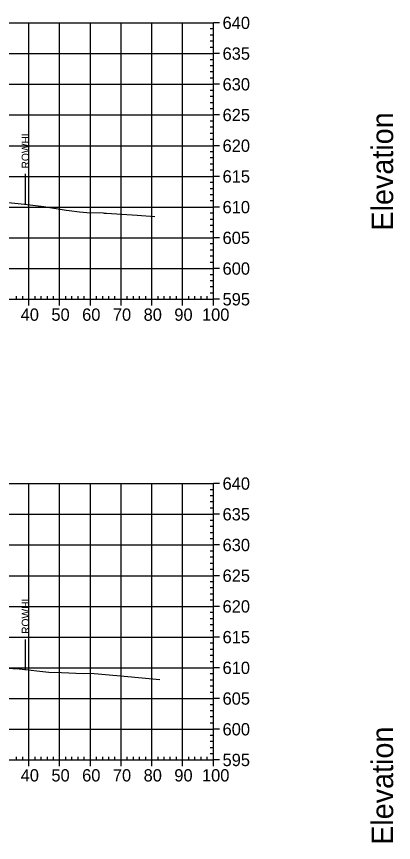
# Model space of a CAD drawing. Extents: x 708103 to 717568, y 374476 to 378707.
# Drawn here: x 712112.9 to 712235.6, y 377077.8 to 377346.7 of the extents above; entities that cross this region are included whole.
import ezdxf

# ---------------------------------------------------------------- set-up
doc = ezdxf.new("R2010")
doc.units = 0
for name, color, linetype in [('57', 7, 'Continuous'), ('60', 7, 'Continuous'), ('Existing', 7, 'Continuous'), ('XS_Right_of_Way', 7, 'Continuous')]:
    doc.layers.add(name, color=color, linetype=linetype)

msp = doc.modelspace()

# ---------------------------------------------------------------- linework, layer by layer
at = {"layer": '57'}
for p, q in [((711976.98, 377344.63), (712176.98, 377344.63)), ((712116.98, 377254.63), (712116.98, 377344.63)), ((712126.98, 377254.63), (712126.98, 377344.63)), ((712136.98, 377254.63), (712136.98, 377344.63)), ((712146.98, 377254.63), (712146.98, 377344.63)), ((712156.98, 377254.63), (712156.98, 377344.63)), ((712166.98, 377254.63), (712166.98, 377344.63)), ((712176.98, 377342.63), (712175.98, 377342.63)), ((712176.98, 377254.63), (712176.98, 377344.63)), ((712176.98, 377254.63), (712176.98, 377344.63)), ((712178.98, 377344.63), (712176.98, 377344.63)), ((712176.98, 377340.63), (712175.98, 377340.63)), ((712176.98, 377338.63), (712175.98, 377338.63)), ((711976.98, 377334.63), (712176.98, 377334.63)), ((712176.98, 377336.63), (712175.98, 377336.63)), ((712178.98, 377334.63), (712176.98, 377334.63)), ((712176.98, 377332.63), (712175.98, 377332.63)), ((712176.98, 377330.63), (712175.98, 377330.63)), ((712176.98, 377328.63), (712175.98, 377328.63)), ((712176.98, 377326.63), (712175.98, 377326.63)), ((711976.98, 377324.63), (712176.98, 377324.63)), ((712178.98, 377324.63), (712176.98, 377324.63)), ((712176.98, 377322.63), (712175.98, 377322.63)), ((712176.98, 377320.63), (712175.98, 377320.63)), ((712176.98, 377318.63), (712175.98, 377318.63)), ((712176.98, 377316.63), (712175.98, 377316.63)), ((711976.98, 377314.63), (712176.98, 377314.63)), ((712176.98, 377312.63), (712175.98, 377312.63)), ((712178.98, 377314.63), (712176.98, 377314.63)), ((712176.98, 377310.63), (712175.98, 377310.63)), ((712176.98, 377308.63), (712175.98, 377308.63)), ((711976.98, 377304.63), (712176.98, 377304.63)), ((712176.98, 377306.63), (712175.98, 377306.63)), ((712178.98, 377304.63), (712176.98, 377304.63)), ((712176.98, 377302.63), (712175.98, 377302.63)), ((712176.98, 377300.63), (712175.98, 377300.63)), ((712176.98, 377298.63), (712175.98, 377298.63)), ((712176.98, 377296.63), (712175.98, 377296.63)), ((711976.98, 377294.63), (712176.98, 377294.63)), ((712178.98, 377294.63), (712176.98, 377294.63)), ((712176.98, 377292.63), (712175.98, 377292.63)), ((712176.98, 377290.63), (712175.98, 377290.63)), ((712176.98, 377288.63), (712175.98, 377288.63)), ((712176.98, 377286.63), (712175.98, 377286.63)), ((711976.98, 377284.63), (712176.98, 377284.63)), ((712178.98, 377284.63), (712176.98, 377284.63)), ((712176.98, 377282.63), (712175.98, 377282.63)), ((712176.98, 377280.63), (712175.98, 377280.63)), ((712176.98, 377278.63), (712175.98, 377278.63)), ((712176.98, 377276.63), (712175.98, 377276.63)), ((711976.98, 377274.63), (712176.98, 377274.63)), ((712176.98, 377272.63), (712175.98, 377272.63)), ((712178.98, 377274.63), (712176.98, 377274.63)), ((712176.98, 377270.63), (712175.98, 377270.63)), ((712176.98, 377268.63), (712175.98, 377268.63)), ((711976.98, 377264.63), (712176.98, 377264.63)), ((712176.98, 377266.63), (712175.98, 377266.63)), ((712178.98, 377264.63), (712176.98, 377264.63)), ((712176.98, 377262.63), (712175.98, 377262.63)), ((712176.98, 377260.63), (712175.98, 377260.63)), ((712176.98, 377258.63), (712175.98, 377258.63)), ((712176.98, 377256.63), (712175.98, 377256.63)), ((711976.98, 377254.63), (712176.98, 377254.63)), ((711976.98, 377254.63), (712176.98, 377254.63)), ((712112.98, 377254.63), (712112.98, 377255.63)), ((712114.98, 377254.63), (712114.98, 377255.63)), ((712116.98, 377252.63), (712116.98, 377254.63)), ((712118.98, 377254.63), (712118.98, 377255.63)), ((712120.98, 377254.63), (712120.98, 377255.63)), ((712122.98, 377254.63), (712122.98, 377255.63)), ((712124.98, 377254.63), (712124.98, 377255.63)), ((712126.98, 377252.63), (712126.98, 377254.63)), ((712128.98, 377254.63), (712128.98, 377255.63)), ((712130.98, 377254.63), (712130.98, 377255.63)), ((712132.98, 377254.63), (712132.98, 377255.63)), ((712134.98, 377254.63), (712134.98, 377255.63)), ((712136.98, 377252.63), (712136.98, 377254.63)), ((712138.98, 377254.63), (712138.98, 377255.63)), ((712140.98, 377254.63), (712140.98, 377255.63)), ((712142.98, 377254.63), (712142.98, 377255.63)), ((712144.98, 377254.63), (712144.98, 377255.63)), ((712146.98, 377252.63), (712146.98, 377254.63)), ((712148.98, 377254.63), (712148.98, 377255.63)), ((712150.98, 377254.63), (712150.98, 377255.63)), ((712152.98, 377254.63), (712152.98, 377255.63)), ((712154.98, 377254.63), (712154.98, 377255.63)), ((712156.98, 377252.63), (712156.98, 377254.63)), ((712158.98, 377254.63), (712158.98, 377255.63)), ((712160.98, 377254.63), (712160.98, 377255.63)), ((712162.98, 377254.63), (712162.98, 377255.63)), ((712164.98, 377254.63), (712164.98, 377255.63)), ((712166.98, 377252.63), (712166.98, 377254.63)), ((712168.98, 377254.63), (712168.98, 377255.63)), ((712170.98, 377254.63), (712170.98, 377255.63)), ((712172.98, 377254.63), (712172.98, 377255.63)), ((712174.98, 377254.63), (712174.98, 377255.63)), ((712176.98, 377252.63), (712176.98, 377254.63)), ((712178.98, 377254.63), (712176.98, 377254.63)), ((711976.98, 377194.63), (712176.98, 377194.63)), ((712116.98, 377104.63), (712116.98, 377194.63)), ((712126.98, 377104.63), (712126.98, 377194.63)), ((712136.98, 377104.63), (712136.98, 377194.63)), ((712146.98, 377104.63), (712146.98, 377194.63)), ((712156.98, 377104.63), (712156.98, 377194.63)), ((712166.98, 377104.63), (712166.98, 377194.63)), ((712176.98, 377104.63), (712176.98, 377194.63)), ((712176.98, 377104.63), (712176.98, 377194.63)), ((712178.98, 377194.63), (712176.98, 377194.63)), ((712176.98, 377192.63), (712175.98, 377192.63)), ((712176.98, 377190.63), (712175.98, 377190.63)), ((712176.98, 377188.63), (712175.98, 377188.63)), ((712176.98, 377186.63), (712175.98, 377186.63)), ((711976.98, 377184.63), (712176.98, 377184.63)), ((712178.98, 377184.63), (712176.98, 377184.63)), ((712176.98, 377182.63), (712175.98, 377182.63)), ((712176.98, 377180.63), (712175.98, 377180.63)), ((712176.98, 377178.63), (712175.98, 377178.63)), ((712176.98, 377176.63), (712175.98, 377176.63)), ((711976.98, 377174.63), (712176.98, 377174.63)), ((712176.98, 377172.63), (712175.98, 377172.63)), ((712178.98, 377174.63), (712176.98, 377174.63)), ((712176.98, 377170.63), (712175.98, 377170.63)), ((712176.98, 377168.63), (712175.98, 377168.63)), ((711976.98, 377164.63), (712176.98, 377164.63)), ((712176.98, 377166.63), (712175.98, 377166.63)), ((712178.98, 377164.63), (712176.98, 377164.63)), ((712176.98, 377162.63), (712175.98, 377162.63)), ((712176.98, 377160.63), (712175.98, 377160.63)), ((712176.98, 377158.63), (712175.98, 377158.63)), ((712176.98, 377156.63), (712175.98, 377156.63)), ((711976.98, 377154.63), (712176.98, 377154.63)), ((712178.98, 377154.63), (712176.98, 377154.63)), ((712176.98, 377152.63), (712175.98, 377152.63)), ((712176.98, 377150.63), (712175.98, 377150.63)), ((712176.98, 377148.63), (712175.98, 377148.63)), ((712176.98, 377146.63), (712175.98, 377146.63)), ((711976.98, 377144.63), (712176.98, 377144.63)), ((712178.98, 377144.63), (712176.98, 377144.63)), ((712176.98, 377142.63), (712175.98, 377142.63)), ((712176.98, 377140.63), (712175.98, 377140.63)), ((712176.98, 377138.63), (712175.98, 377138.63)), ((712176.98, 377136.63), (712175.98, 377136.63)), ((711976.98, 377134.63), (712176.98, 377134.63)), ((712176.98, 377132.63), (712175.98, 377132.63)), ((712178.98, 377134.63), (712176.98, 377134.63)), ((712176.98, 377130.63), (712175.98, 377130.63)), ((712176.98, 377128.63), (712175.98, 377128.63)), ((711976.98, 377124.63), (712176.98, 377124.63)), ((712176.98, 377126.63), (712175.98, 377126.63)), ((712178.98, 377124.63), (712176.98, 377124.63)), ((712176.98, 377122.63), (712175.98, 377122.63)), ((712176.98, 377120.63), (712175.98, 377120.63)), ((712176.98, 377118.63), (712175.98, 377118.63)), ((712176.98, 377116.63), (712175.98, 377116.63)), ((711976.98, 377114.63), (712176.98, 377114.63)), ((712178.98, 377114.63), (712176.98, 377114.63)), ((712176.98, 377112.63), (712175.98, 377112.63)), ((712176.98, 377110.63), (712175.98, 377110.63)), ((712176.98, 377108.63), (712175.98, 377108.63)), ((712112.98, 377104.63), (712112.98, 377105.63)), ((712114.98, 377104.63), (712114.98, 377105.63)), ((712118.98, 377104.63), (712118.98, 377105.63)), ((712120.98, 377104.63), (712120.98, 377105.63)), ((712122.98, 377104.63), (712122.98, 377105.63)), ((712124.98, 377104.63), (712124.98, 377105.63)), ((712128.98, 377104.63), (712128.98, 377105.63)), ((712130.98, 377104.63), (712130.98, 377105.63)), ((712132.98, 377104.63), (712132.98, 377105.63)), ((712134.98, 377104.63), (712134.98, 377105.63)), ((712138.98, 377104.63), (712138.98, 377105.63)), ((712140.98, 377104.63), (712140.98, 377105.63)), ((712142.98, 377104.63), (712142.98, 377105.63)), ((712144.98, 377104.63), (712144.98, 377105.63)), ((712148.98, 377104.63), (712148.98, 377105.63)), ((712150.98, 377104.63), (712150.98, 377105.63)), ((712152.98, 377104.63), (712152.98, 377105.63)), ((712154.98, 377104.63), (712154.98, 377105.63)), ((712158.98, 377104.63), (712158.98, 377105.63)), ((712160.98, 377104.63), (712160.98, 377105.63)), ((712162.98, 377104.63), (712162.98, 377105.63)), ((712164.98, 377104.63), (712164.98, 377105.63)), ((712168.98, 377104.63), (712168.98, 377105.63)), ((712170.98, 377104.63), (712170.98, 377105.63)), ((712172.98, 377104.63), (712172.98, 377105.63)), ((712174.98, 377104.63), (712174.98, 377105.63)), ((712176.98, 377106.63), (712175.98, 377106.63)), ((711976.98, 377104.63), (712176.98, 377104.63)), ((711976.98, 377104.63), (712176.98, 377104.63)), ((712116.98, 377102.63), (712116.98, 377104.63)), ((712126.98, 377102.63), (712126.98, 377104.63)), ((712136.98, 377102.63), (712136.98, 377104.63)), ((712146.98, 377102.63), (712146.98, 377104.63)), ((712156.98, 377102.63), (712156.98, 377104.63)), ((712166.98, 377102.63), (712166.98, 377104.63)), ((712176.98, 377102.63), (712176.98, 377104.63)), ((712178.98, 377104.63), (712176.98, 377104.63))]:
    msp.add_line(p, q, dxfattribs=at)
at = {"layer": 'Existing'}
for points in [[(712109.28, 377286.25), (712115.52, 377285.6), (712121.85, 377284.86), (712129.09, 377283.6), (712130.07, 377283.48), (712133.41, 377283.14), (712135.77, 377282.85), (712141.12, 377282.72), (712141.41, 377282.71), (712141.53, 377282.7), (712141.62, 377282.69), (712141.7, 377282.68), (712141.76, 377282.67), (712142.2, 377282.62), (712152.2, 377282.06), (712157.95, 377281.53)], [(712109.7, 377134.54), (712113.77, 377134.26), (712123.41, 377133.21), (712127.58, 377133.06), (712134.59, 377132.79), (712137.02, 377132.87), (712140.75, 377132.57), (712149.16, 377131.8), (712159.6, 377130.84)]]:
    msp.add_lwpolyline(points, dxfattribs=at)
at = {"layer": 'XS_Right_of_Way'}
for p, q in [((712115.8, 377295.43), (712115.8, 377285.43)), ((712115.81, 377143.9), (712115.81, 377133.9))]:
    msp.add_line(p, q, dxfattribs=at)

# ---------------------------------------------------------------- texts
at = {"layer": '57'}
for s, p in [('640', (712179.98, 377342.63)), ('635', (712179.98, 377332.63)), ('630', (712179.98, 377322.63)), ('625', (712179.98, 377312.63)), ('620', (712179.98, 377302.63)), ('615', (712179.98, 377292.63)), ('610', (712179.98, 377282.63)), ('605', (712179.98, 377272.63)), ('600', (712179.98, 377262.63)), ('595', (712179.98, 377252.63)), ('40', (712114.29, 377247.63)), ('50', (712124.29, 377247.63)), ('60', (712134.29, 377247.63)), ('70', (712144.29, 377247.63)), ('80', (712154.29, 377247.63)), ('90', (712164.29, 377247.63)), ('100', (712173.28, 377247.63)), ('640', (712179.98, 377192.63)), ('635', (712179.98, 377182.63)), ('630', (712179.98, 377172.63)), ('625', (712179.98, 377162.63)), ('620', (712179.98, 377152.63)), ('615', (712179.98, 377142.63)), ('610', (712179.98, 377132.63)), ('605', (712179.98, 377122.63)), ('600', (712179.98, 377112.63)), ('595', (712179.98, 377102.63)), ('40', (712114.29, 377097.63)), ('50', (712124.29, 377097.63)), ('60', (712134.29, 377097.63)), ('70', (712144.29, 377097.63)), ('80', (712154.29, 377097.63)), ('90', (712164.29, 377097.63)), ('100', (712173.28, 377097.63))]:
    msp.add_text(s, height=4, dxfattribs=at).set_placement(p)
at = {"layer": '60'}
for p in [(712235.48, 377276.99), (712235.48, 377076.99)]:
    msp.add_text('Elevation', height=7, rotation=90, dxfattribs=at).set_placement(p)
at = {"layer": 'XS_Right_of_Way'}
for p in [(712117.12, 377297.19), (712117.13, 377145.66)]:
    msp.add_text('ROWHL', height=2.5, rotation=90, dxfattribs=at).set_placement(p)

doc.saveas('drawing.dxf')
